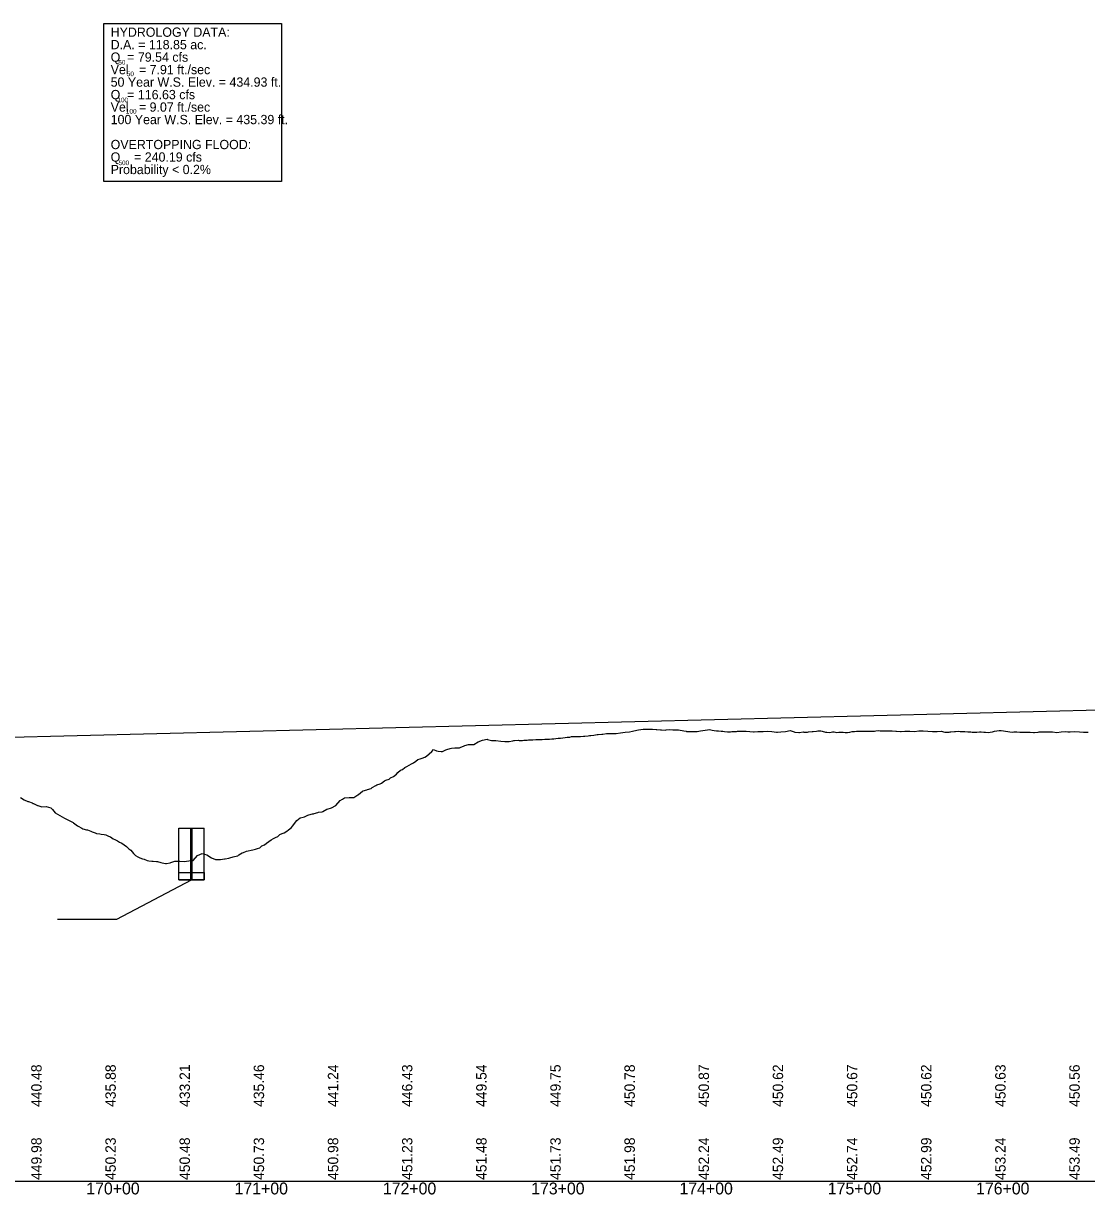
# Model space of a CAD drawing. Extents: x 2017200 to 2047700, y 854850 to 893350.
# Drawn here: x 2026437 to 2027154, y 865091 to 865881 of the extents above; entities that cross this region are included whole.
import ezdxf

# ---------------------------------------------------------------- set-up
doc = ezdxf.new("R2010")
doc.units = 0
for name, color, linetype in [('Culverts', 7, 'Continuous'), ('Default', 7, 'Continuous'), ('RD_DDB_Profile_EX', 7, 'Continuous'), ('RD_DDB_Profile_PR', 7, 'Continuous'), ('RD_DDB_StaTX', 7, 'Continuous'), ('RD_DDB_StripGrade', 7, 'Continuous'), ('RD_GPK_Profile_Cell', 7, 'Continuous'), ('RD_PD_DR_Pipe_TX', 7, 'Continuous'), ('RD_PD_Final_TX', 7, 'Continuous')]:
    doc.layers.add(name, color=color, linetype=linetype)

msp = doc.modelspace()

# ---------------------------------------------------------------- linework, layer by layer
at = {"layer": 'Culverts'}
for p, q in [((2026541.5, 865338), (2026558.5, 865338)), ((2026541.5, 865303), (2026541.5, 865338)), ((2026549.5, 865303), (2026549.5, 865338)), ((2026550.5, 865303), (2026550.5, 865338)), ((2026558.5, 865303), (2026558.5, 865338)), ((2026541.5, 865308), (2026558.5, 865308)), ((2026541.5, 865303), (2026558.5, 865303))]:
    msp.add_line(p, q, dxfattribs=at)
msp.add_lwpolyline([(2026541.5, 865308), (2026558.5, 865308), (2026558.5, 865303), (2026541.5, 865303)], close=True, dxfattribs=at)
at = {"layer": 'Default'}
msp.add_lwpolyline([(2026490.84, 865880.55), (2026610.78, 865880.55), (2026610.78, 865773.96), (2026490.84, 865773.96)], close=True, dxfattribs=at)
at = {"layer": 'RD_DDB_Profile_EX'}
for points in [[(2026716.31, 865389.97), (2026718.35, 865389.69), (2026719.31, 865389.7), (2026721.45, 865390.68), (2026722.31, 865391.02), (2026724.54, 865391.75), (2026725.31, 865391.79), (2026727.64, 865392.03), (2026728.32, 865392.17), (2026730.74, 865392.13), (2026731.32, 865392.27), (2026733.83, 865393.5), (2026734.32, 865393.65), (2026736.93, 865394.42), (2026737.32, 865394.35), (2026740.32, 865394.3), (2026743.33, 865396.05), (2026746.33, 865397.34), (2026749.33, 865397.85), (2026749.66, 865397.76), (2026752.42, 865397.06), (2026755.33, 865397.11), (2026758.61, 865396.71), (2026761.34, 865396.38), (2026761.71, 865396.39), (2026764.34, 865396.38), (2026766.82, 865396.87), (2026767.34, 865397.16), (2026767.9, 865397.09), (2026770.34, 865397.25), (2026771, 865397.16), (2026773.35, 865397.04), (2026774.1, 865397.17), (2026776.35, 865397.36), (2026777.19, 865397.41), (2026779.35, 865397.55), (2026780.29, 865397.55), (2026782.35, 865397.65), (2026784.29, 865397.68), (2026785.35, 865397.71), (2026786.48, 865397.75), (2026788.36, 865397.87), (2026789.58, 865397.89), (2026791.36, 865398), (2026793.03, 865398.11), (2026794.36, 865398.24), (2026795.77, 865398.42), (2026797.36, 865398.53), (2026798.87, 865398.7), (2026800.36, 865398.78), (2026801.97, 865399.07), (2026803.37, 865399.31), (2026805.07, 865399.37), (2026806.37, 865399.69), (2026808.16, 865399.77), (2026809.37, 865399.86), (2026810.5, 865399.84), (2026812.37, 865399.83), (2026814.36, 865399.98), (2026815.37, 865400.08), (2026817.45, 865400.31), (2026818.38, 865400.32), (2026819.24, 865400.44), (2026821.38, 865400.64), (2026823.65, 865401.01), (2026824.38, 865401.03), (2026826.75, 865401.34), (2026827.38, 865401.42), (2026829.84, 865401.67), (2026830.38, 865401.72), (2026832.94, 865401.69), (2026833.38, 865401.71), (2026836.04, 865401.71), (2026836.39, 865401.7), (2026839.39, 865402.17), (2026842.39, 865402.6), (2026845.39, 865402.95), (2026847.47, 865403.4), (2026848.42, 865403.61), (2026851.52, 865404.17), (2026854.62, 865404.66), (2026857.4, 865404.79), (2026857.72, 865404.77), (2026860.4, 865404.64), (2026860.81, 865404.62), (2026863.4, 865404.45), (2026863.91, 865404.42), (2026866.41, 865404.21), (2026867.01, 865404.19), (2026869.41, 865404.07), (2026870.1, 865404.15), (2026872.41, 865404.46), (2026874.58, 865404.32), (2026875.41, 865404.29), (2026876.3, 865404.24), (2026878.41, 865404.23), (2026881.99, 865403.51), (2026883.59, 865403.24), (2026883.94, 865403.12), (2026887.06, 865403.12), (2026887.47, 865403.12), (2026890.41, 865403.13), (2026891, 865403.13), (2026893.34, 865403.56), (2026896.43, 865404.1), (2026897.98, 865404.2), (2026899.43, 865404.44), (2026901.07, 865404.13), (2026902.43, 865403.77), (2026904.17, 865403.63), (2026905.43, 865403.48), (2026907.27, 865403.36), (2026908.43, 865403.24), (2026909.53, 865403.12), (2026911.44, 865402.96), (2026913.46, 865402.93), (2026914.44, 865403.05), (2026916.56, 865403.19), (2026917.44, 865403.19), (2026918.27, 865403.26), (2026920.44, 865403.36), (2026922.75, 865403.32), (2026923.44, 865403.3), (2026924.09, 865403.29), (2026926.45, 865403.13), (2026928.95, 865403), (2026929.45, 865402.97), (2026932.04, 865403.06), (2026932.45, 865403.04), (2026932.83, 865403.06), (2026935.45, 865403.23), (2026938.66, 865403.25), (2026941.46, 865403.15), (2026944.48, 865402.7), (2026945.29, 865402.73), (2026947.53, 865402.8), (2026950.63, 865403.2), (2026953.72, 865403.86), (2026956.47, 865402.81), (2026956.82, 865402.77), (2026959.47, 865402.42), (2026959.92, 865402.53), (2026962.47, 865402.84), (2026963.01, 865402.78), (2026965.47, 865402.78), (2026966.11, 865402.86), (2026968.47, 865403.1), (2026969.21, 865403.16), (2026971.48, 865403.43), (2026972.3, 865403.51), (2026974.48, 865403.52), (2026975.4, 865403.29), (2026977.48, 865402.75), (2026978.5, 865402.6), (2026980.48, 865402.41), (2026982.35, 865402.91), (2026983.48, 865402.9), (2026985.26, 865402.54), (2026986.48, 865402.77), (2026988.17, 865402.78), (2026989.49, 865402.7), (2026990.89, 865402.55), (2026992.49, 865402.42), (2026993.98, 865402.67), (2026995.49, 865403.08), (2026997.08, 865403.16), (2026998.49, 865403.25), (2027000.18, 865403.33), (2027001.49, 865403.38), (2027003.27, 865403.41), (2027004.5, 865403.45), (2027006.37, 865403.36), (2027007.5, 865403.37), (2027008.56, 865403.42), (2027010.5, 865403.45), (2027011.47, 865403.66), (2027013.5, 865403.81), (2027014.38, 865403.64), (2027016.5, 865403.57), (2027018.76, 865403.49), (2027019.51, 865403.51), (2027021.86, 865403.46), (2027022.51, 865403.46), (2027024.95, 865403.36), (2027025.51, 865403.3), (2027028.05, 865403.21), (2027028.51, 865403.19), (2027031.15, 865403.27), (2027031.51, 865403.29), (2027034.52, 865403.27), (2027037.52, 865403.15), (2027040.52, 865403.49), (2027043.11, 865403.59), (2027043.52, 865403.6), (2027046.52, 865403.35), (2027049.73, 865403.09), (2027052.83, 865403.08), (2027055.53, 865403.38), (2027058.07, 865402.69), (2027058.53, 865402.64), (2027060.99, 865402.76), (2027061.53, 865402.8), (2027062.12, 865402.88), (2027064.54, 865403.08), (2027065.21, 865403.19), (2027067.54, 865403.35), (2027068.31, 865403.19), (2027070.54, 865403.07), (2027071.41, 865403.04), (2027073.54, 865402.9), (2027075.55, 865402.83), (2027076.54, 865402.73), (2027077.6, 865402.59), (2027079.55, 865402.7), (2027081.37, 865402.81), (2027082.55, 865402.88), (2027084.29, 865402.72), (2027085.55, 865402.71), (2027087.2, 865402.48), (2027088.55, 865402.6), (2027090.11, 865402.94), (2027091.55, 865403.27), (2027093.09, 865403.53), (2027094.56, 865403.78), (2027095.94, 865403.71), (2027097.56, 865403.47), (2027098.85, 865403.38), (2027100.56, 865403.06), (2027101.76, 865402.81), (2027103.56, 865402.78), (2027104.67, 865402.87), (2027106.56, 865402.9), (2027108.57, 865402.67), (2027109.57, 865402.63), (2027111.67, 865402.72), (2027112.57, 865402.71), (2027114.77, 865402.78), (2027115.57, 865402.72), (2027117.86, 865402.5), (2027118.57, 865402.45), (2027120.96, 865402.77), (2027121.57, 865402.9), (2027122.15, 865402.96), (2027124.57, 865402.98), (2027125.06, 865402.95), (2027127.58, 865402.98), (2027127.97, 865402.96), (2027130.58, 865402.96), (2027133.58, 865402.39), (2027136.58, 865402.85), (2027139.58, 865403.05), (2027140.92, 865402.96), (2027142.59, 865402.85), (2027145.74, 865403.13), (2027148.83, 865402.89), (2027151.59, 865402.73), (2027151.93, 865402.74), (2027154.59, 865402.77)], [(2026434.78, 865358.65), (2026437.13, 865356.98), (2026439.62, 865355.88), (2026440.13, 865355.82), (2026442.72, 865354.99), (2026443.13, 865354.65), (2026443.52, 865354.55), (2026446.13, 865353.3), (2026446.43, 865353.2), (2026449.13, 865352.36), (2026452.14, 865352.57), (2026455.14, 865351.65), (2026456.21, 865350.46), (2026458.2, 865348.24), (2026461.3, 865346.57), (2026464.4, 865344.64), (2026467.15, 865343.25), (2026467.49, 865343.1), (2026470.15, 865341.81), (2026470.59, 865341.61), (2026473.15, 865339.59), (2026473.69, 865339.28), (2026476.15, 865337.9), (2026476.78, 865337.4), (2026479.15, 865336.9), (2026479.88, 865336.85), (2026482.16, 865335.83), (2026482.98, 865335.46), (2026485.16, 865334.73), (2026486.07, 865334.43), (2026488.16, 865334.04), (2026489.17, 865333.91), (2026491.16, 865333.6), (2026492.27, 865333.34), (2026494.16, 865332.55), (2026495.37, 865332.05), (2026497.17, 865330.78), (2026498.46, 865330.27), (2026500.17, 865329.33), (2026501.56, 865328.58), (2026503.17, 865327.93), (2026504.66, 865326.71), (2026506.17, 865325.49), (2026507.75, 865324.1), (2026509.17, 865323), (2026510.85, 865320.95), (2026512.18, 865319.54), (2026513.95, 865318.56), (2026515.18, 865317.83), (2026517.04, 865317.37), (2026518.18, 865317), (2026520.14, 865316.09), (2026521.18, 865315.93), (2026523.24, 865315.75), (2026524.18, 865315.69), (2026526.34, 865315.46), (2026527.19, 865315.36), (2026529.43, 865314.79), (2026530.19, 865314.54), (2026532.53, 865314.14), (2026533.19, 865314.06), (2026535.63, 865314.67), (2026536.19, 865314.79), (2026538.72, 865315.58), (2026539.19, 865315.78), (2026541.82, 865315.72), (2026542.2, 865315.66), (2026545.2, 865315.56), (2026548.2, 865315.81), (2026551.2, 865316.19), (2026554.2, 865319.55), (2026557.2, 865320.93), (2026560.4, 865319.99), (2026563.5, 865317.92), (2026566.21, 865316.83), (2026566.6, 865316.82), (2026569.21, 865316.81), (2026569.69, 865316.91), (2026572.21, 865317.16), (2026572.79, 865317.31), (2026575.22, 865317.73), (2026575.89, 865317.91), (2026578.22, 865318.57), (2026578.98, 865318.78), (2026581.22, 865319.31), (2026582.08, 865319.97), (2026584.22, 865321.28), (2026585.18, 865321.59), (2026587.22, 865322.42), (2026588.28, 865322.66), (2026590.23, 865323.12), (2026591.37, 865323.26), (2026593.23, 865323.7), (2026594.47, 865324.14), (2026596.23, 865324.79), (2026597.57, 865325.92), (2026599.23, 865326.64), (2026600.66, 865327.83), (2026602.23, 865328.99), (2026603.71, 865330.02), (2026605.24, 865330.88), (2026606.62, 865331.67), (2026608.24, 865332.27), (2026609.54, 865333.6), (2026611.24, 865334.44), (2026612.45, 865334.87), (2026614.24, 865335.98), (2026615.36, 865336.71), (2026617.24, 865338.16), (2026618.27, 865339.45), (2026620.25, 865341.92), (2026621.19, 865343.04), (2026623.25, 865344.85), (2026625.44, 865345.27), (2026626.25, 865345.6), (2026628.54, 865346.68), (2026629.25, 865347.03), (2026631.63, 865347.67), (2026632.25, 865347.61), (2026632.84, 865347.89), (2026635.26, 865348.6), (2026635.75, 865348.75), (2026638.26, 865349.02), (2026638.66, 865349.15), (2026641.26, 865350.78), (2026641.57, 865350.84), (2026644.49, 865351.75), (2026647.4, 865353.22), (2026650.31, 865356.56), (2026651.84, 865357.52), (2026653.31, 865358.39), (2026656.41, 865358.57), (2026659.51, 865358.6), (2026662.27, 865360.53), (2026662.6, 865360.69), (2026665.28, 865362.8), (2026665.7, 865363.04), (2026668.28, 865363.88), (2026668.8, 865364.01), (2026671.28, 865364.78), (2026671.89, 865365.32), (2026674.28, 865366.72), (2026674.99, 865367.06), (2026677.28, 865367.81), (2026678.09, 865368.35), (2026680.29, 865369.8), (2026681.19, 865370.24), (2026683.29, 865370.97), (2026684.28, 865371.84), (2026686.29, 865372.8), (2026688.18, 865374.29), (2026689.29, 865375.41), (2026691.09, 865377.05), (2026692.29, 865377.55), (2026694, 865378.83), (2026695.29, 865379.45), (2026696.91, 865380.35), (2026698.3, 865381.32), (2026699.83, 865382.03), (2026701.3, 865383.16), (2026702.74, 865384.18), (2026704.3, 865384.66), (2026705.65, 865385.11), (2026707.3, 865385.82), (2026708.56, 865386.4), (2026710.3, 865388.01), (2026712.16, 865389.73), (2026713.31, 865390.96), (2026715.25, 865390.1), (2026716.31, 865389.97)]]:
    msp.add_lwpolyline(points, dxfattribs=at)
at = {"layer": 'RD_DDB_Profile_PR'}
msp.add_line((2026395, 865398.51), (2027214.98, 865419.08), dxfattribs=at)
at = {"layer": 'RD_GPK_Profile_Cell'}
msp.add_line((2020500, 865100), (2029700, 865100), dxfattribs=at)
at = {"layer": 'RD_PD_DR_Pipe_TX'}
for p, q in [((2026499.77, 865276.56), (2026550, 865303)), ((2026459.77, 865276.56), (2026499.77, 865276.56))]:
    msp.add_line(p, q, dxfattribs=at)

# ---------------------------------------------------------------- texts
at = {"layer": 'RD_DDB_StaTX'}
for s, p in [('170+00', (2026479.1, 865091)), ('170+00', (2026479.1, 865091)), ('171+00', (2026579.1, 865091)), ('171+00', (2026579.1, 865091)), ('172+00', (2026679.1, 865091)), ('172+00', (2026679.1, 865091)), ('173+00', (2026779.1, 865091)), ('173+00', (2026779.1, 865091)), ('174+00', (2026879.1, 865091)), ('174+00', (2026879.1, 865091)), ('175+00', (2026979.1, 865091)), ('175+00', (2026979.1, 865091)), ('176+00', (2027079.1, 865091)), ('176+00', (2027079.1, 865091))]:
    msp.add_text(s, height=8, dxfattribs=at).set_placement(p)
at = {"layer": 'RD_DDB_StripGrade'}
for s, p in [('440.48', (2026449, 865150)), ('435.88', (2026499, 865150)), ('433.21', (2026549, 865150)), ('435.46', (2026599, 865150)), ('441.24', (2026649, 865150)), ('446.43', (2026699, 865150)), ('449.54', (2026749, 865150)), ('449.75', (2026799, 865150)), ('450.78', (2026849, 865150)), ('450.87', (2026899, 865150)), ('450.62', (2026949, 865150)), ('450.67', (2026999, 865150)), ('450.62', (2027049, 865150)), ('450.63', (2027099, 865150)), ('450.56', (2027149, 865150)), ('449.98', (2026449, 865100.75)), ('450.23', (2026499, 865100.75)), ('450.48', (2026549, 865100.75)), ('450.73', (2026599, 865100.75)), ('450.98', (2026649, 865100.75)), ('451.23', (2026699, 865100.75)), ('451.48', (2026749, 865100.75)), ('451.73', (2026799, 865100.75)), ('451.98', (2026849, 865100.75)), ('452.24', (2026899, 865100.75)), ('452.49', (2026949, 865100.75)), ('452.74', (2026999, 865100.75)), ('452.99', (2027049, 865100.75)), ('453.24', (2027099, 865100.75)), ('453.49', (2027149, 865100.75))]:
    msp.add_text(s, height=7, rotation=90, dxfattribs=at).set_placement(p)
at = {"layer": 'RD_PD_Final_TX'}
for s, height, p in [('HYDROLOGY DATA:', 6.25, (2026495.55, 865871.54)), ('D.A. = 118.85 ac.', 6.25, (2026495.55, 865863.13)), ('Q  = 79.54 cfs', 6.25, (2026495.55, 865854.71)), ('Vel   = 7.91 ft./sec', 6.25, (2026495.55, 865846.29)), ('50', 3.125, (2026500.69, 865852.75)), ('50 Year W.S. Elev. = 434.93 ft.', 6.25, (2026495.55, 865837.87)), ('50', 3.125, (2026506.43, 865844.98)), ('Q  = 116.63 cfs', 6.25, (2026495.55, 865829.45)), ('100', 3.125, (2026500.09, 865827.41)), ('Vel   = 9.07 ft./sec', 6.25, (2026495.55, 865821.03)), ('100', 3.125, (2026505.81, 865819.75)), ('100 Year W.S. Elev. = 435.39 ft.', 6.25, (2026495.55, 865812.62)), ('OVERTOPPING FLOOD:', 6.25, (2026495.55, 865795.78)), ('Q    = 240.19 cfs', 6.25, (2026495.55, 865787.36)), ('Probability < 0.2%', 6.25, (2026495.55, 865778.94)), ('500', 3.125, (2026500.84, 865784.99))]:
    msp.add_text(s, height=height, rotation=360, dxfattribs=at).set_placement(p)

doc.saveas('drawing.dxf')
